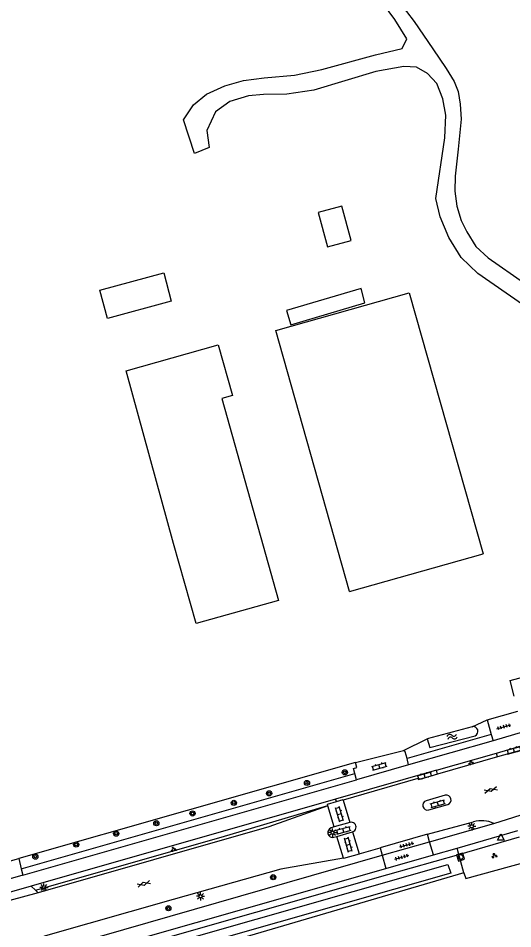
# Model space of a CAD drawing. Extents: x 124000 to 129000, y 395500 to 397503.
# Drawn here: x 127645.8 to 127722.2, y 395651.7 to 395792.3 of the extents above; entities that cross this region are included whole.
import ezdxf

# ---------------------------------------------------------------- set-up
doc = ezdxf.new("R2010")
doc.units = 0
for name, color, linetype in [('gg-afsc-hekwerk', 7, 'Continuous'), ('gg-bbg-bijgebouw', 7, 'Continuous'), ('gg-bbg-gedigitaliseerde bijgebouw', 7, 'Continuous'), ('gg-bbg-luifel en loopbrug', 7, 'Continuous'), ('gg-bbg-overig bouwwerk', 7, 'Continuous'), ('gg-knt-onverhard', 7, 'Continuous'), ('gg-knt-verharding', 7, 'Continuous'), ('gg-kntw-bovenkant insteek waterloop', 7, 'Continuous'), ('gt-grn-groengrens', 7, 'Continuous'), ('gt-grn-groengrens NZ', 7, 'Continuous'), ('gt-grn-weggrens', 7, 'Continuous'), ('gt-symb-boom', 7, 'Continuous'), ('gt-symb-gesloten verharding', 7, 'Continuous'), ('gt-symb-groenvak', 7, 'Continuous'), ('gt-symb-klinker verharding', 7, 'Continuous'), ('gt-symb-lichtmast', 7, 'Continuous'), ('gt-symb-rioolschacht', 7, 'Continuous'), ('gt-symb-tegel verharding', 7, 'Continuous'), ('gt-symb-waterafsluiter', 7, 'Continuous'), ('gt-symb-watersymbool', 7, 'Continuous')]:
    doc.layers.add(name, color=color, linetype=linetype)

# ---------------------------------------------------------------- blocks, each defined once
blk = doc.blocks.new('gt0-TEG1')
at = {"layer": 'gt-symb-tegel verharding'}
for p, q in [((-1.12, 0), (1.13, 0)), ((-0.9, -0.25), (-0.9, 0.25)), ((-0.45, -0.25), (-0.45, 0.25)), ((0, -0.25), (0, 0.25)), ((0.45, -0.25), (0.45, 0.25)), ((0.9, -0.25), (0.9, 0.25))]:
    blk.add_line(p, q, dxfattribs=at)
blk = doc.blocks.new('gt0-WA')
at = {"layer": 'gt-symb-watersymbool'}
for centre, start, end in [((-0.32, 0.02), 28.0725, 151.9275), ((0.43, 0.42), 208.0725, 331.9275), ((-0.32, -0.43), 28.0725, 151.9275), ((0.43, -0.03), 208.0725, 331.9275)]:
    blk.add_arc(centre, 0.425, start, end, dxfattribs=at)
blk = doc.blocks.new('gt0-GRVAK')
at = {"layer": 'gt-symb-groenvak'}
for p, q in [((-0.11, 0.19), (-0.23, 0.24)), ((-0.18, 0.15), (0.09, 0.15)), ((-0.09, 0.21), (-0.16, 0.32)), ((-0.05, 0.21), (-0.05, 0.39)), ((0, 0.21), (0.06, 0.32)), ((0.01, 0.19), (0.13, 0.24)), ((0.26, -0.05), (0.2, 0.06)), ((0.3, -0.05), (0.3, 0.13)), ((0.35, -0.05), (0.41, 0.06)), ((-0.25, -0.23), (-0.36, -0.18)), ((-0.32, -0.26), (-0.05, -0.26)), ((-0.23, -0.21), (-0.29, -0.09)), ((-0.18, -0.2), (-0.18, -0.02)), ((-0.14, -0.21), (-0.07, -0.09)), ((-0.12, -0.23), (0, -0.18)), ((0.24, -0.07), (0.12, -0.02)), ((0.17, -0.11), (0.44, -0.11)), ((0.37, -0.07), (0.49, -0.02))]:
    blk.add_line(p, q, dxfattribs=at)
blk = doc.blocks.new('gt0-KL1')
at = {"layer": 'gt-symb-klinker verharding'}
for p, q in [((-1.15, 0.3), (1.15, 0.3)), ((-1, -0.3), (-1, 0.3)), ((-0.5, 0.3), (-0.5, 0.45)), ((0, -0.3), (0, 0.3)), ((0.5, 0.3), (0.5, 0.45)), ((1, -0.3), (1, 0.3)), ((-1.15, -0.3), (1.15, -0.3)), ((-0.5, -0.45), (-0.5, -0.3)), ((0.5, -0.45), (0.5, -0.3))]:
    blk.add_line(p, q, dxfattribs=at)
blk = doc.blocks.new('gt0-BOOM')
at = {"layer": 'gt-symb-boom'}
for radius in [0.4, 0.2]:
    blk.add_circle((0, 0), radius, dxfattribs=at)
blk = doc.blocks.new('gt0-LMAST')
at = {"layer": 'gt-symb-lichtmast'}
for p, q in [((-0.18, 0.17), (-0.45, 0.44)), ((-0.01, 0.25), (-0.01, 0.62)), ((0.17, 0.17), (0.44, 0.44)), ((-0.26, 0), (-0.63, 0)), ((-0.18, -0.18), (-0.45, -0.45)), ((-0.01, -0.25), (-0.01, -0.63)), ((0.44, -0.45), (0.17, -0.18)), ((0.24, 0), (0.62, 0))]:
    blk.add_line(p, q, dxfattribs=at)
blk.add_circle((-0.01, 0), 0.25, dxfattribs=at)
blk = doc.blocks.new('gt0-GESVH1')
at = {"layer": 'gt-symb-gesloten verharding'}
for p, q in [((-0.99, -0.26), (0.01, 0.24)), ((0.01, -0.26), (-0.99, 0.24)), ((0.01, 0.24), (1.01, -0.26)), ((1.01, 0.24), (0.01, -0.26))]:
    blk.add_line(p, q, dxfattribs=at)
blk = doc.blocks.new('gt0-RS')
at = {"layer": 'gt-symb-rioolschacht'}
blk.add_lwpolyline([(-0.5, -0.5), (0.5, -0.5), (0.5, 0.5), (-0.5, 0.5)], close=True, dxfattribs=at)
blk.add_circle((0, 0), 0.375, dxfattribs=at)
blk = doc.blocks.new('gt0-WAFSL')
at = {"layer": 'gt-symb-waterafsluiter'}
for p, q in [((-0.5, -0.33), (0, 0.67)), ((0, 0.67), (0.5, -0.33)), ((0.5, -0.33), (-0.5, -0.33))]:
    blk.add_line(p, q, dxfattribs=at)

msp = doc.modelspace()

# ---------------------------------------------------------------- linework, layer by layer
at = {"layer": 'gg-afsc-hekwerk'}
for p, q in [((127697.92, 395677.36), (127705.33, 395679.25)), ((127697.92, 395677.36), (127705.33, 395679.25)), ((127697.92, 395677.36), (127645.95, 395662.54)), ((127697.92, 395677.36), (127645.95, 395662.54)), ((127713.89, 395663.19), (127713.62, 395664.15)), ((127714.67, 395660.36), (127713.89, 395663.19))]:
    msp.add_line(p, q, dxfattribs=at)
for points in [[(127714.67, 395660.36), (127714.96, 395659.46), (127724.35, 395662.06)], [(127714.67, 395660.36), (127668.93, 395646.92), (127660.08, 395645.99), (127631.27, 395637.68), (127630.93, 395638.89), (127625.68, 395637.4)]]:
    msp.add_lwpolyline(points, dxfattribs=at)
at = {"layer": 'gg-bbg-bijgebouw'}
for p, q in [((127697, 395703.77), (127717.63, 395709.59)), ((127686.05, 395702.41), (127673.31, 395698.83))]:
    msp.add_line(p, q, dxfattribs=at)
at = {"layer": 'gg-bbg-gedigitaliseerde bijgebouw'}
for points in [[(127692.16, 395762.29), (127693.6, 395756.98), (127697.26, 395757.97), (127695.83, 395763.28), (127692.16, 395762.29)], [(127697, 395703.77), (127685.61, 395744.1), (127706.23, 395749.91), (127717.63, 395709.59)], [(127673.31, 395698.83), (127669.84, 395711.2), (127662.54, 395737.88), (127676.75, 395741.86), (127678.93, 395734.06), (127677.3, 395733.61), (127686.05, 395702.41)]]:
    msp.add_lwpolyline(points, dxfattribs=at)
at = {"layer": 'gg-bbg-luifel en loopbrug'}
msp.add_lwpolyline([(127658.47, 395750.3), (127668.32, 395752.97), (127669.49, 395748.62), (127659.65, 395745.96), (127658.47, 395750.3)], dxfattribs=at)
at = {"layer": 'gg-bbg-overig bouwwerk'}
msp.add_lwpolyline([(127699.4, 395748.34), (127698.8, 395750.56), (127687.29, 395747.19), (127687.93, 395744.98), (127699.4, 395748.34)], dxfattribs=at)
at = {"layer": 'gg-knt-onverhard'}
for points in [[(127702.27, 395798.04), (127706.98, 395791.77), (127709.9, 395787.57), (127711.96, 395784.54), (127713.19, 395782.53), (127713.8, 395780.97), (127714.1, 395779.01), (127714.25, 395776.7), (127713.8, 395772.08), (127713.31, 395767.92), (127713.29, 395765.58), (127713.57, 395763.28), (127714.24, 395761.08), (127715.13, 395759.33), (127716.53, 395757.04), (127718.4, 395755.29), (127724.04, 395751.39)], [(127723.73, 395748.09), (127716.82, 395752.91), (127714.24, 395755.33), (127712.37, 395758.43), (127711.02, 395761.61), (127710.32, 395764.46), (127711.73, 395773.81), (127711.87, 395777.35), (127711.42, 395779.83), (127710.47, 395782.22), (127709.06, 395783.78), (127707.36, 395784.76), (127705.38, 395784.87), (127701.09, 395784.07), (127691.51, 395781.17), (127687.33, 395780.58), (127683.75, 395780.53), (127681.39, 395780.32), (127678.55, 395779.46), (127676.3, 395777.85), (127674.96, 395774.96), (127675.34, 395772.33), (127673.09, 395771.42), (127671.38, 395776.62), (127672.93, 395778.92), (127674.91, 395780.58), (127677.75, 395781.87), (127680.64, 395782.67), (127683.85, 395783.1), (127688.51, 395783.53), (127692.74, 395784.39), (127701.04, 395786.64), (127705.16, 395787.6), (127705.86, 395789.1), (127703.99, 395792.1), (127700.67, 395796.66)], [(127722.45, 395687.61), (127721.8, 395690.02), (127741.46, 395695.27)]]:
    msp.add_lwpolyline(points, dxfattribs=at)
at = {"layer": 'gg-knt-verharding'}
for p, q in [((127718.27, 395683.98), (127718.9, 395681.71)), ((127718.9, 395681.71), (127719.17, 395680.75)), ((127723.89, 395682.1), (127719.17, 395680.75)), ((127719.17, 395680.75), (127706.14, 395677.02)), ((127719.69, 395678.84), (127724.41, 395680.19)), ((127710.43, 395676.19), (127719.69, 395678.84)), ((127719.84, 395678.26), (127719.69, 395678.84)), ((127724.5, 395679.55), (127719.84, 395678.26)), ((127706.14, 395677.02), (127705.89, 395677.99)), ((127719.84, 395678.26), (127710.59, 395675.57)), ((127710.43, 395676.19), (127694.87, 395671.74)), ((127706.14, 395677.02), (127698.09, 395674.72)), ((127710.59, 395675.57), (127710.43, 395676.19)), ((127646.55, 395659.97), (127698.09, 395674.72)), ((127698.09, 395674.72), (127697.83, 395675.68)), ((127694.87, 395671.74), (127647.84, 395658.29)), ((127694.98, 395671.36), (127694.87, 395671.74)), ((127711.8, 395672.33), (127708.83, 395671.49)), ((127693.67, 395670.7), (127693.66, 395670.74)), ((127694.65, 395667.43), (127693.67, 395670.7)), ((127696.04, 395671.59), (127697.06, 395668.12)), ((127709.24, 395670.06), (127712.19, 395670.89)), ((127719.3, 395667.98), (127729.41, 395671.16)), ((127694.65, 395667.43), (127694.18, 395667.3)), ((127697.06, 395668.12), (127694.65, 395667.43)), ((127709.04, 395666.3), (127716.16, 395668.23)), ((127695.06, 395665.98), (127697.48, 395666.7)), ((127697.48, 395666.7), (127698.5, 395663.27)), ((127709.04, 395666.3), (127701.73, 395664.21)), ((127709.38, 395665.16), (127709.04, 395666.3)), ((127713.62, 395664.15), (127722.99, 395666.88)), ((127694.6, 395665.85), (127695.06, 395665.98)), ((127696.1, 395662.59), (127695.06, 395665.98)), ((127709.99, 395663.12), (127709.38, 395665.16)), ((127698.5, 395663.27), (127701.73, 395664.21)), ((127701.73, 395664.21), (127702.05, 395663.08)), ((127709.99, 395663.12), (127713.62, 395664.15)), ((127629.55, 395642.26), (127702.05, 395663.08)), ((127645.95, 395662.54), (127646.32, 395660.95)), ((127702.05, 395663.08), (127702.64, 395661.03)), ((127702.64, 395661.03), (127709.99, 395663.12)), ((127625.68, 395639.15), (127702.64, 395661.03)), ((127646.32, 395660.95), (127646.55, 395659.97)), ((127646.55, 395659.97), (127642.08, 395658.69)), ((127647.84, 395658.29), (127639.85, 395656)), ((127648.53, 395657.65), (127647.84, 395658.29)), ((127648.95, 395657.27), (127648.53, 395657.65)), ((127648.95, 395657.27), (127639.48, 395654.71))]:
    msp.add_line(p, q, dxfattribs=at)
for points in [[(127705.89, 395677.99), (127705.62, 395679.03), (127705.33, 395679.25)], [(127697.83, 395675.68), (127697.62, 395676.48), (127698.13, 395676.62), (127697.92, 395677.36)], [(127710.59, 395675.57), (127708, 395674.83), (127707.56, 395674.91), (127696.04, 395671.59)], [(127694.98, 395671.36), (127696.01, 395671.68), (127696.04, 395671.59)], [(127693.67, 395670.7), (127684.55, 395667.45), (127648.95, 395657.27)], [(127693.66, 395670.74), (127693.6, 395670.95), (127694.98, 395671.36)], [(127698.5, 395663.27), (127698.51, 395663.24), (127696.1, 395662.56), (127696.1, 395662.59)], [(127696.1, 395662.59), (127686.4, 395660.94), (127669.8, 395656.21), (127650.08, 395650.63), (127637.14, 395645.81), (127629.98, 395643.34), (127629.73, 395643.19)]]:
    msp.add_lwpolyline(points, dxfattribs=at)
for centre, radius, start, end in [((127711.96, 395671.6), 0.743, 287.9375, 102.9043), ((127709.05, 395670.78), 0.744, 107.888, 284.0558), ((127697.28, 395667.41), 0.742, 286.1729, 107.2551), ((127717.39, 395663.73), 4.67, 65.8184, 105.2081), ((127694.41, 395666.58), 0.757, 107.1859, 284.6321)]:
    msp.add_arc(centre, radius, start, end, dxfattribs=at)
at = {"layer": 'gg-kntw-bovenkant insteek waterloop'}
msp.add_line((127715.97, 395682.91), (127708.99, 395681.05), dxfattribs=at)
for points in [[(127708.99, 395681.05), (127709.41, 395679.71), (127716.41, 395681.52)], [(127668.4, 395647.68), (127667.99, 395649.03), (127712.19, 395661.66), (127712.66, 395660.32), (127668.4, 395647.68)]]:
    msp.add_lwpolyline(points, dxfattribs=at)
msp.add_arc((127716.1, 395682.19), 0.739, 294.8784, 99.9883, dxfattribs=at)
at = {"layer": 'gt-grn-groengrens'}
for p, q in [((127715.97, 395682.91), (127718.27, 395683.98)), ((127705.33, 395679.25), (127708.99, 395681.05))]:
    msp.add_line(p, q, dxfattribs=at)
msp.add_lwpolyline([(127648.53, 395657.65), (127677.19, 395665.87), (127693.66, 395670.74)], dxfattribs=at)
at = {"layer": 'gt-grn-groengrens NZ'}
for p, q in [((127718.9, 395681.71), (127705.89, 395677.99)), ((127646.32, 395660.95), (127697.83, 395675.68)), ((127713.89, 395663.19), (127723.26, 395665.91)), ((127702.91, 395660.07), (127710.26, 395662.16)), ((127710.26, 395662.16), (127713.89, 395663.19)), ((127625.5, 395638.06), (127702.91, 395660.07))]:
    msp.add_line(p, q, dxfattribs=at)
at = {"layer": 'gt-grn-weggrens'}
for p, q in [((127718.27, 395683.98), (127723.01, 395685.31)), ((127709.38, 395665.16), (127719.3, 395667.98)), ((127702.05, 395663.08), (127709.38, 395665.16)), ((127641.41, 395661.28), (127645.95, 395662.54))]:
    msp.add_line(p, q, dxfattribs=at)

# ---------------------------------------------------------------- block references
at = {"layer": 'gt-symb-boom'}
for p in [(127696.29, 395675.86), (127690.44, 395674.23), (127684.6, 395672.62), (127679.15, 395671.15), (127672.77, 395669.52), (127667.18, 395668.01), (127660.98, 395666.4), (127654.81, 395664.72), (127648.5, 395662.84), (127685.22, 395659.67), (127669.04, 395654.88)]:
    msp.add_blockref('gt0-BOOM', p, dxfattribs=at)
at = {"layer": 'gt-symb-gesloten verharding'}
for p, rotation in [((127718.8, 395673.14), 15.481185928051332), ((127665.22, 395658.66), 16.913217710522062)]:
    msp.add_blockref('gt0-GESVH1', p, dxfattribs=dict(at, rotation=rotation))
at = {"layer": 'gt-symb-groenvak'}
for p in [(127715.77, 395677.36), (127669.84, 395663.96), (127719.37, 395663)]:
    msp.add_blockref('gt0-GRVAK', p, dxfattribs=at)
at = {"layer": 'gt-symb-klinker verharding'}
for p, rotation in [((127722.43, 395679.28), 15.425970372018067), ((127701.62, 395676.8), 15.425970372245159), ((127708.62, 395675.35), 15.425970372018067), ((127710.65, 395671.02), 16.07917237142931), ((127695.46, 395669.38), 106.07917237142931), ((127696.07, 395666.93), 15.425970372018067), ((127696.83, 395664.67), 106.07917237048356)]:
    msp.add_blockref('gt0-KL1', p, dxfattribs=dict(at, rotation=rotation))
at = {"layer": 'gt-symb-lichtmast'}
for p in [(127715.89, 395667.53), (127694.39, 395666.56), (127649.83, 395658.09), (127674.01, 395656.73)]:
    msp.add_blockref('gt0-LMAST', p, dxfattribs=at)
at = {"layer": 'gt-symb-rioolschacht', "rotation": 16.732160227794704}
msp.add_blockref('gt0-RS', (127714.16, 395662.78), dxfattribs=at)
at = {"layer": 'gt-symb-tegel verharding'}
for p, rotation in [((127720.85, 395682.89), 15.425970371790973), ((127705.84, 395664.65), 15.425970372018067), ((127705.08, 395662.75), 15.843082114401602)]:
    msp.add_blockref('gt0-TEG1', p, dxfattribs=dict(at, rotation=rotation))
at = {"layer": 'gt-symb-waterafsluiter'}
msp.add_blockref('gt0-WAFSL', (127720.37, 395665.7), dxfattribs=at)
at = {"layer": 'gt-symb-watersymbool', "rotation": -164.99108632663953}
msp.add_blockref('gt0-WA', (127712.91, 395681.38), dxfattribs=at)

doc.saveas('drawing.dxf')
